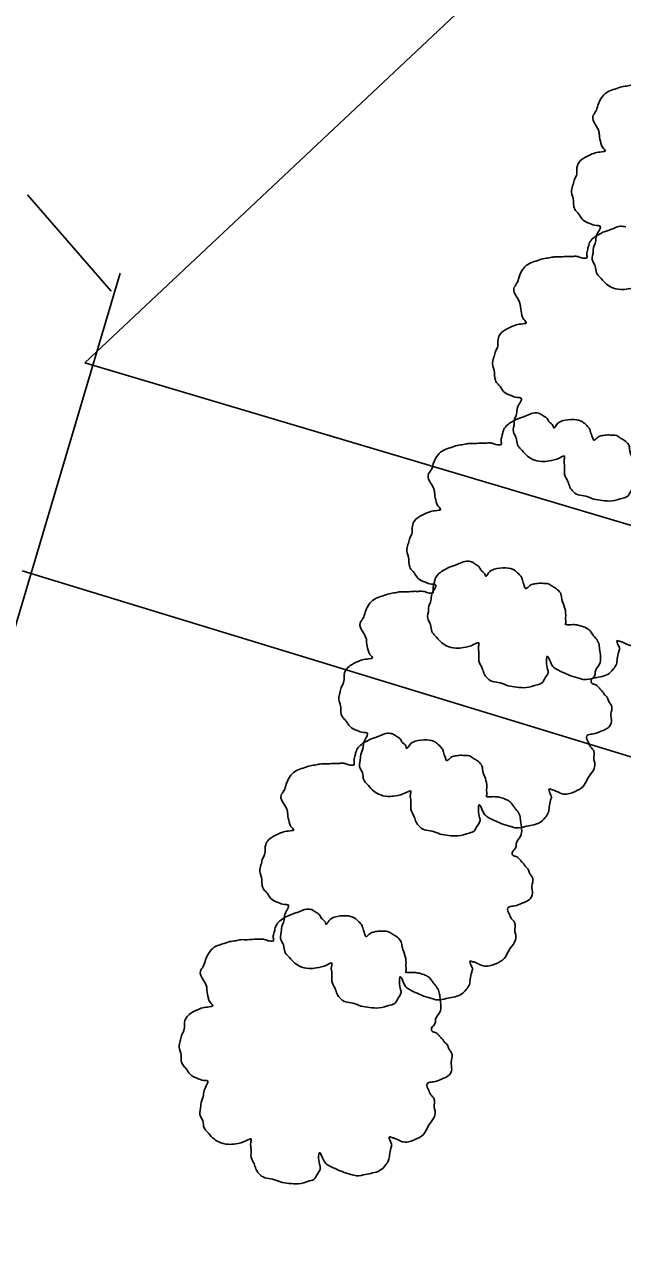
# Model space of a CAD drawing. Extents: x 2004847 to 2009016, y 1134161 to 1140101.
# Drawn here: x 2007812.1 to 2007843.8, y 1139041.1 to 1139106.7 of the extents above; entities that cross this region are included whole.
import ezdxf

# ---------------------------------------------------------------- set-up
doc = ezdxf.new("R2010")
doc.units = 0
for name, color, linetype in [('RD_EX_Bridge', 7, 'Continuous'), ('RD_EX_DR_Inlet_txCode', 7, 'Continuous'), ('RD_EX_DR_Pipe', 7, 'Continuous'), ('RD_EX_VEG', 7, 'Continuous')]:
    doc.layers.add(name, color=color, linetype=linetype)

msp = doc.modelspace()

# ---------------------------------------------------------------- linework, layer by layer
at = {"layer": 'RD_EX_Bridge'}
for p, q in [((2007816.659, 1139092.515), (2007812.201, 1139097.636)), ((2007810.665, 1139071.742), (2007817.123, 1139093.484))]:
    msp.add_line(p, q, dxfattribs=at)
at = {"layer": 'RD_EX_DR_Inlet_txCode'}
msp.add_lwpolyline([(2007815.248, 1139088.711), (2007839.308, 1139111.341), (2007838.813, 1139112.744)], dxfattribs=at)
at = {"layer": 'RD_EX_DR_Pipe'}
for p, q in [((2007815.248, 1139088.711), (2007971.76, 1139042.078)), ((2007968.123, 1139029.887), (2007811.92, 1139077.667))]:
    msp.add_line(p, q, dxfattribs=at)
at = {"layer": 'RD_EX_VEG'}
for points in [[(2007848.175, 1139105.081), (2007847.875, 1139105.106), (2007847.55, 1139105.006), (2007847.3, 1139104.906), (2007847.075, 1139104.831), (2007846.85, 1139104.731), (2007846.55, 1139104.556), (2007846.325, 1139104.356), (2007846.2, 1139104.106), (2007846.15, 1139103.881), (2007846.101, 1139103.607), (2007846.101, 1139103.432), (2007845.976, 1139103.407), (2007845.826, 1139103.432), (2007845.576, 1139103.507), (2007845.326, 1139103.507), (2007845.076, 1139103.507), (2007844.726, 1139103.482), (2007844.376, 1139103.482), (2007844.101, 1139103.432), (2007843.777, 1139103.382), (2007843.402, 1139103.257), (2007843.052, 1139103.132), (2007842.752, 1139102.882), (2007842.502, 1139102.407), (2007842.377, 1139102.057), (2007842.227, 1139101.807), (2007842.377, 1139101.358), (2007842.552, 1139101.008), (2007842.577, 1139100.808), (2007842.652, 1139100.383), (2007842.752, 1139100.158), (2007842.877, 1139099.958), (2007842.802, 1139099.933), (2007842.427, 1139099.883), (2007842.127, 1139099.783), (2007841.702, 1139099.558), (2007841.478, 1139099.333), (2007841.378, 1139099.009), (2007841.353, 1139098.659), (2007841.253, 1139098.459), (2007841.178, 1139098.184), (2007841.153, 1139098.109), (2007841.103, 1139097.784), (2007841.203, 1139097.334), (2007841.228, 1139096.984), (2007841.353, 1139096.76), (2007841.503, 1139096.585), (2007841.677, 1139096.335), (2007842.077, 1139096.11), (2007842.402, 1139096.01), (2007842.602, 1139095.985), (2007842.427, 1139095.485), (2007842.377, 1139095.135), (2007842.252, 1139094.735), (2007842.252, 1139094.661), (2007842.202, 1139094.186), (2007842.352, 1139093.861), (2007842.427, 1139093.486), (2007842.602, 1139093.261), (2007842.877, 1139092.961), (2007843.202, 1139092.736), (2007843.702, 1139092.611), (2007844.101, 1139092.636), (2007844.676, 1139092.811), (2007844.926, 1139092.886), (2007844.901, 1139092.711), (2007844.926, 1139092.336), (2007844.926, 1139091.912), (2007845.076, 1139091.587), (2007845.176, 1139091.312), (2007845.326, 1139091.062), (2007845.651, 1139090.837), (2007846.051, 1139090.762), (2007846.475, 1139090.612), (2007846.925, 1139090.537), (2007847.425, 1139090.512), (2007848.025, 1139090.662), (2007848.3, 1139090.787), (2007848.4, 1139090.962), (2007848.599, 1139091.337), (2007848.549, 1139091.562), (2007848.574, 1139092.162), (2007848.674, 1139091.987), (2007848.849, 1139091.637), (2007849.349, 1139091.337), (2007849.749, 1139091.162), (2007850.224, 1139091.012), (2007850.524, 1139090.937), (2007850.998, 1139091.012), (2007851.373, 1139091.087), (2007851.748, 1139091.212), (2007852.048, 1139091.487), (2007852.223, 1139091.762), (2007852.273, 1139092.037), (2007852.348, 1139092.411), (2007852.398, 1139092.586)], [(2007843.982, 1139095.941), (2007843.682, 1139095.966), (2007843.357, 1139095.866), (2007843.107, 1139095.767), (2007842.882, 1139095.692), (2007842.657, 1139095.592), (2007842.358, 1139095.417), (2007842.133, 1139095.217), (2007842.008, 1139094.967), (2007841.958, 1139094.742), (2007841.908, 1139094.467), (2007841.908, 1139094.292), (2007841.783, 1139094.267), (2007841.633, 1139094.292), (2007841.383, 1139094.367), (2007841.133, 1139094.367), (2007840.883, 1139094.367), (2007840.533, 1139094.342), (2007840.184, 1139094.342), (2007839.909, 1139094.292), (2007839.584, 1139094.242), (2007839.209, 1139094.117), (2007838.859, 1139093.992), (2007838.559, 1139093.742), (2007838.309, 1139093.268), (2007838.184, 1139092.918), (2007838.034, 1139092.668), (2007838.184, 1139092.218), (2007838.359, 1139091.868), (2007838.384, 1139091.668), (2007838.459, 1139091.244), (2007838.559, 1139091.019), (2007838.684, 1139090.819), (2007838.609, 1139090.794), (2007838.234, 1139090.744), (2007837.935, 1139090.644), (2007837.51, 1139090.419), (2007837.285, 1139090.194), (2007837.185, 1139089.869), (2007837.16, 1139089.519), (2007837.06, 1139089.319), (2007836.985, 1139089.044), (2007836.96, 1139088.969), (2007836.91, 1139088.645), (2007837.01, 1139088.195), (2007837.035, 1139087.845), (2007837.16, 1139087.62), (2007837.31, 1139087.445), (2007837.485, 1139087.195), (2007837.885, 1139086.97), (2007838.209, 1139086.87), (2007838.409, 1139086.845), (2007838.234, 1139086.346), (2007838.184, 1139085.996), (2007838.059, 1139085.596), (2007838.059, 1139085.521), (2007838.01, 1139085.046), (2007838.159, 1139084.721), (2007838.234, 1139084.347), (2007838.409, 1139084.122), (2007838.684, 1139083.822), (2007839.009, 1139083.597), (2007839.509, 1139083.472), (2007839.909, 1139083.497), (2007840.483, 1139083.672), (2007840.733, 1139083.747), (2007840.708, 1139083.572), (2007840.733, 1139083.197), (2007840.733, 1139082.772), (2007840.883, 1139082.447), (2007840.983, 1139082.172), (2007841.133, 1139081.923), (2007841.458, 1139081.698), (2007841.858, 1139081.623), (2007842.283, 1139081.473), (2007842.732, 1139081.398), (2007843.232, 1139081.373), (2007843.832, 1139081.523), (2007844.107, 1139081.648), (2007844.207, 1139081.823), (2007844.407, 1139082.197), (2007844.357, 1139082.422), (2007844.382, 1139083.022), (2007844.482, 1139082.847), (2007844.657, 1139082.497), (2007845.156, 1139082.197), (2007845.556, 1139082.023), (2007846.031, 1139081.873), (2007846.331, 1139081.798), (2007846.806, 1139081.873), (2007847.181, 1139081.948), (2007847.555, 1139082.073), (2007847.855, 1139082.347), (2007848.03, 1139082.622), (2007848.08, 1139082.897), (2007848.155, 1139083.272), (2007848.205, 1139083.447)], [(2007839.432, 1139086.023), (2007839.132, 1139086.048), (2007838.807, 1139085.948), (2007838.557, 1139085.848), (2007838.332, 1139085.773), (2007838.107, 1139085.673), (2007837.808, 1139085.499), (2007837.583, 1139085.299), (2007837.458, 1139085.049), (2007837.408, 1139084.824), (2007837.358, 1139084.549), (2007837.358, 1139084.374), (2007837.233, 1139084.349), (2007837.083, 1139084.374), (2007836.833, 1139084.449), (2007836.583, 1139084.449), (2007836.333, 1139084.449), (2007835.983, 1139084.424), (2007835.634, 1139084.424), (2007835.359, 1139084.374), (2007835.034, 1139084.324), (2007834.659, 1139084.199), (2007834.309, 1139084.074), (2007834.009, 1139083.824), (2007833.759, 1139083.35), (2007833.634, 1139083), (2007833.484, 1139082.75), (2007833.634, 1139082.3), (2007833.809, 1139081.95), (2007833.834, 1139081.75), (2007833.909, 1139081.325), (2007834.009, 1139081.101), (2007834.134, 1139080.901), (2007834.059, 1139080.876), (2007833.684, 1139080.826), (2007833.385, 1139080.726), (2007832.96, 1139080.501), (2007832.735, 1139080.276), (2007832.635, 1139079.951), (2007832.61, 1139079.601), (2007832.51, 1139079.401), (2007832.435, 1139079.126), (2007832.41, 1139079.051), (2007832.36, 1139078.727), (2007832.46, 1139078.277), (2007832.485, 1139077.927), (2007832.61, 1139077.702), (2007832.76, 1139077.527), (2007832.935, 1139077.277), (2007833.335, 1139077.052), (2007833.659, 1139076.952), (2007833.859, 1139076.927), (2007833.684, 1139076.428), (2007833.634, 1139076.078), (2007833.509, 1139075.678), (2007833.509, 1139075.603), (2007833.46, 1139075.128), (2007833.609, 1139074.803), (2007833.684, 1139074.428), (2007833.859, 1139074.204), (2007834.134, 1139073.904), (2007834.459, 1139073.679), (2007834.959, 1139073.554), (2007835.359, 1139073.579), (2007835.933, 1139073.754), (2007836.183, 1139073.829), (2007836.158, 1139073.654), (2007836.183, 1139073.279), (2007836.183, 1139072.854), (2007836.333, 1139072.529), (2007836.433, 1139072.254), (2007836.583, 1139072.004), (2007836.908, 1139071.78), (2007837.308, 1139071.705), (2007837.733, 1139071.555), (2007838.182, 1139071.48), (2007838.682, 1139071.455), (2007839.282, 1139071.605), (2007839.557, 1139071.73), (2007839.657, 1139071.905), (2007839.857, 1139072.279), (2007839.807, 1139072.504), (2007839.832, 1139073.104), (2007839.932, 1139072.929), (2007840.107, 1139072.579), (2007840.606, 1139072.279), (2007841.006, 1139072.104), (2007841.481, 1139071.954), (2007841.781, 1139071.88), (2007842.256, 1139071.954), (2007842.631, 1139072.029), (2007843.005, 1139072.154), (2007843.305, 1139072.429), (2007843.48, 1139072.704), (2007843.53, 1139072.979), (2007843.605, 1139073.354), (2007843.655, 1139073.529)], [(2007843.655, 1139073.529), (2007843.58, 1139073.704), (2007843.53, 1139073.954), (2007843.605, 1139073.929), (2007843.78, 1139073.879), (2007844.055, 1139073.754), (2007844.28, 1139073.679), (2007844.605, 1139073.704), (2007844.88, 1139073.804), (2007845.329, 1139074.079), (2007845.604, 1139074.553), (2007845.879, 1139074.953), (2007845.954, 1139075.278), (2007845.904, 1139075.503), (2007845.879, 1139076.003), (2007845.679, 1139076.253), (2007845.629, 1139076.378), (2007845.529, 1139076.777), (2007845.604, 1139076.827), (2007845.879, 1139076.877), (2007846.254, 1139077.002), (2007846.529, 1139077.127), (2007846.754, 1139077.302), (2007846.829, 1139077.527), (2007846.804, 1139077.927), (2007846.854, 1139078.327), (2007846.779, 1139078.477), (2007846.679, 1139078.627), (2007846.604, 1139078.827), (2007846.454, 1139078.976), (2007846.354, 1139079.126), (2007846.254, 1139079.226), (2007846.129, 1139079.376), (2007845.954, 1139079.501), (2007845.804, 1139079.551), (2007845.754, 1139079.701), (2007845.904, 1139079.901), (2007845.954, 1139080.001), (2007845.979, 1139080.226), (2007846.204, 1139080.576), (2007846.254, 1139080.976), (2007846.204, 1139081.4), (2007846.154, 1139081.675), (2007846.004, 1139081.95), (2007845.804, 1139082.2), (2007845.679, 1139082.375), (2007845.504, 1139082.5), (2007845.179, 1139082.625), (2007844.929, 1139082.675), (2007844.58, 1139082.675), (2007844.38, 1139082.725), (2007844.405, 1139082.775), (2007844.405, 1139082.925), (2007844.405, 1139083.2), (2007844.33, 1139083.649), (2007844.18, 1139084.149), (2007844.18, 1139084.174), (2007844.08, 1139084.424), (2007843.855, 1139084.624), (2007843.68, 1139084.724), (2007843.48, 1139084.849), (2007843.23, 1139084.874), (2007842.93, 1139084.874), (2007842.655, 1139084.824), (2007842.456, 1139084.724), (2007842.281, 1139084.599), (2007842.206, 1139084.749), (2007842.106, 1139085.049), (2007842.056, 1139085.199), (2007841.906, 1139085.374), (2007841.681, 1139085.574), (2007841.231, 1139085.698), (2007840.606, 1139085.624), (2007840.306, 1139085.424), (2007840.157, 1139085.249), (2007840.107, 1139085.374), (2007839.907, 1139085.574), (2007839.807, 1139085.748), (2007839.632, 1139085.873), (2007839.482, 1139085.973), (2007839.382, 1139086.023)], [(2007835.817, 1139078.143), (2007835.517, 1139078.168), (2007835.192, 1139078.068), (2007834.942, 1139077.968), (2007834.717, 1139077.893), (2007834.493, 1139077.793), (2007834.193, 1139077.619), (2007833.968, 1139077.419), (2007833.843, 1139077.169), (2007833.793, 1139076.944), (2007833.743, 1139076.669), (2007833.743, 1139076.494), (2007833.618, 1139076.469), (2007833.468, 1139076.494), (2007833.218, 1139076.569), (2007832.968, 1139076.569), (2007832.718, 1139076.569), (2007832.368, 1139076.544), (2007832.019, 1139076.544), (2007831.744, 1139076.494), (2007831.419, 1139076.444), (2007831.044, 1139076.319), (2007830.694, 1139076.194), (2007830.394, 1139075.944), (2007830.144, 1139075.47), (2007830.019, 1139075.12), (2007829.87, 1139074.87), (2007830.019, 1139074.42), (2007830.194, 1139074.07), (2007830.219, 1139073.87), (2007830.294, 1139073.445), (2007830.394, 1139073.221), (2007830.519, 1139073.021), (2007830.444, 1139072.996), (2007830.069, 1139072.946), (2007829.77, 1139072.846), (2007829.345, 1139072.621), (2007829.12, 1139072.396), (2007829.02, 1139072.071), (2007828.995, 1139071.721), (2007828.895, 1139071.521), (2007828.82, 1139071.246), (2007828.795, 1139071.171), (2007828.745, 1139070.847), (2007828.845, 1139070.397), (2007828.87, 1139070.047), (2007828.995, 1139069.822), (2007829.145, 1139069.647), (2007829.32, 1139069.397), (2007829.72, 1139069.172), (2007830.044, 1139069.072), (2007830.244, 1139069.047), (2007830.069, 1139068.548), (2007830.019, 1139068.198), (2007829.895, 1139067.798), (2007829.895, 1139067.723), (2007829.845, 1139067.248), (2007829.994, 1139066.923), (2007830.069, 1139066.548), (2007830.244, 1139066.324), (2007830.519, 1139066.024), (2007830.844, 1139065.799), (2007831.344, 1139065.674), (2007831.744, 1139065.699), (2007832.319, 1139065.874), (2007832.568, 1139065.949), (2007832.543, 1139065.774), (2007832.568, 1139065.399), (2007832.568, 1139064.974), (2007832.718, 1139064.649), (2007832.818, 1139064.374), (2007832.968, 1139064.124), (2007833.293, 1139063.9), (2007833.693, 1139063.825), (2007834.118, 1139063.675), (2007834.568, 1139063.6), (2007835.067, 1139063.575), (2007835.667, 1139063.725), (2007835.942, 1139063.85), (2007836.042, 1139064.025), (2007836.242, 1139064.399), (2007836.192, 1139064.624), (2007836.217, 1139065.224), (2007836.317, 1139065.049), (2007836.492, 1139064.699), (2007836.991, 1139064.399), (2007837.391, 1139064.224), (2007837.866, 1139064.074), (2007838.166, 1139064), (2007838.641, 1139064.074), (2007839.016, 1139064.149), (2007839.39, 1139064.274), (2007839.69, 1139064.549), (2007839.865, 1139064.824), (2007839.915, 1139065.099), (2007839.99, 1139065.474), (2007840.04, 1139065.649)], [(2007840.04, 1139065.649), (2007839.965, 1139065.824), (2007839.915, 1139066.074), (2007839.99, 1139066.049), (2007840.165, 1139065.999), (2007840.44, 1139065.874), (2007840.665, 1139065.799), (2007840.99, 1139065.824), (2007841.265, 1139065.924), (2007841.714, 1139066.199), (2007841.989, 1139066.673), (2007842.264, 1139067.073), (2007842.339, 1139067.398), (2007842.289, 1139067.623), (2007842.264, 1139068.123), (2007842.064, 1139068.373), (2007842.014, 1139068.498), (2007841.914, 1139068.897), (2007841.989, 1139068.947), (2007842.264, 1139068.997), (2007842.639, 1139069.122), (2007842.914, 1139069.247), (2007843.139, 1139069.422), (2007843.214, 1139069.647), (2007843.189, 1139070.047), (2007843.239, 1139070.447), (2007843.164, 1139070.597), (2007843.064, 1139070.747), (2007842.989, 1139070.947), (2007842.839, 1139071.096), (2007842.739, 1139071.246), (2007842.639, 1139071.346), (2007842.514, 1139071.496), (2007842.339, 1139071.621), (2007842.189, 1139071.671), (2007842.139, 1139071.821), (2007842.289, 1139072.021), (2007842.339, 1139072.121), (2007842.364, 1139072.346), (2007842.589, 1139072.696), (2007842.639, 1139073.096), (2007842.589, 1139073.52), (2007842.539, 1139073.795), (2007842.389, 1139074.07), (2007842.189, 1139074.32), (2007842.064, 1139074.495), (2007841.889, 1139074.62), (2007841.564, 1139074.745), (2007841.315, 1139074.795), (2007840.965, 1139074.795), (2007840.765, 1139074.845), (2007840.79, 1139074.895), (2007840.79, 1139075.045), (2007840.79, 1139075.32), (2007840.715, 1139075.769), (2007840.565, 1139076.269), (2007840.565, 1139076.294), (2007840.465, 1139076.544), (2007840.24, 1139076.744), (2007840.065, 1139076.844), (2007839.865, 1139076.969), (2007839.615, 1139076.994), (2007839.315, 1139076.994), (2007839.041, 1139076.944), (2007838.841, 1139076.844), (2007838.666, 1139076.719), (2007838.591, 1139076.869), (2007838.491, 1139077.169), (2007838.441, 1139077.319), (2007838.291, 1139077.494), (2007838.066, 1139077.694), (2007837.616, 1139077.818), (2007836.991, 1139077.744), (2007836.692, 1139077.544), (2007836.542, 1139077.369), (2007836.492, 1139077.494), (2007836.292, 1139077.694), (2007836.192, 1139077.868), (2007836.017, 1139077.993), (2007835.867, 1139078.093), (2007835.767, 1139078.143)], [(2007831.623, 1139069.002), (2007831.324, 1139069.027), (2007830.999, 1139068.927), (2007830.749, 1139068.827), (2007830.524, 1139068.752), (2007830.299, 1139068.652), (2007829.999, 1139068.477), (2007829.774, 1139068.277), (2007829.649, 1139068.028), (2007829.599, 1139067.803), (2007829.549, 1139067.528), (2007829.549, 1139067.353), (2007829.424, 1139067.328), (2007829.274, 1139067.353), (2007829.025, 1139067.428), (2007828.775, 1139067.428), (2007828.525, 1139067.428), (2007828.175, 1139067.403), (2007827.825, 1139067.403), (2007827.55, 1139067.353), (2007827.225, 1139067.303), (2007826.85, 1139067.178), (2007826.501, 1139067.053), (2007826.201, 1139066.803), (2007825.951, 1139066.328), (2007825.826, 1139065.978), (2007825.676, 1139065.729), (2007825.826, 1139065.279), (2007826.001, 1139064.929), (2007826.026, 1139064.729), (2007826.101, 1139064.304), (2007826.201, 1139064.079), (2007826.326, 1139063.879), (2007826.251, 1139063.854), (2007825.876, 1139063.804), (2007825.576, 1139063.704), (2007825.151, 1139063.48), (2007824.926, 1139063.255), (2007824.826, 1139062.93), (2007824.801, 1139062.58), (2007824.701, 1139062.38), (2007824.626, 1139062.105), (2007824.601, 1139062.03), (2007824.551, 1139061.705), (2007824.651, 1139061.255), (2007824.676, 1139060.906), (2007824.801, 1139060.681), (2007824.951, 1139060.506), (2007825.126, 1139060.256), (2007825.526, 1139060.031), (2007825.851, 1139059.931), (2007826.051, 1139059.906), (2007825.876, 1139059.406), (2007825.826, 1139059.056), (2007825.701, 1139058.657), (2007825.701, 1139058.582), (2007825.651, 1139058.107), (2007825.801, 1139057.782), (2007825.876, 1139057.407), (2007826.051, 1139057.182), (2007826.326, 1139056.882), (2007826.651, 1139056.658), (2007827.15, 1139056.533), (2007827.55, 1139056.558), (2007828.125, 1139056.732), (2007828.375, 1139056.807), (2007828.35, 1139056.633), (2007828.375, 1139056.258), (2007828.375, 1139055.833), (2007828.525, 1139055.508), (2007828.625, 1139055.233), (2007828.775, 1139054.983), (2007829.1, 1139054.758), (2007829.499, 1139054.683), (2007829.924, 1139054.533), (2007830.374, 1139054.458), (2007830.874, 1139054.433), (2007831.473, 1139054.583), (2007831.748, 1139054.708), (2007831.848, 1139054.883), (2007832.048, 1139055.258), (2007831.998, 1139055.483), (2007832.023, 1139056.083), (2007832.123, 1139055.908), (2007832.298, 1139055.558), (2007832.798, 1139055.258), (2007833.198, 1139055.083), (2007833.672, 1139054.933), (2007833.972, 1139054.858), (2007834.447, 1139054.933), (2007834.822, 1139055.008), (2007835.197, 1139055.133), (2007835.497, 1139055.408), (2007835.672, 1139055.683), (2007835.722, 1139055.958), (2007835.797, 1139056.333), (2007835.847, 1139056.508)], [(2007835.847, 1139056.508), (2007835.772, 1139056.683), (2007835.722, 1139056.932), (2007835.797, 1139056.907), (2007835.971, 1139056.857), (2007836.246, 1139056.732), (2007836.471, 1139056.658), (2007836.796, 1139056.683), (2007837.071, 1139056.782), (2007837.521, 1139057.057), (2007837.796, 1139057.532), (2007838.071, 1139057.932), (2007838.146, 1139058.257), (2007838.096, 1139058.482), (2007838.071, 1139058.981), (2007837.871, 1139059.231), (2007837.821, 1139059.356), (2007837.721, 1139059.756), (2007837.796, 1139059.806), (2007838.071, 1139059.856), (2007838.445, 1139059.981), (2007838.72, 1139060.106), (2007838.945, 1139060.281), (2007839.02, 1139060.506), (2007838.995, 1139060.906), (2007839.045, 1139061.305), (2007838.97, 1139061.455), (2007838.87, 1139061.605), (2007838.795, 1139061.805), (2007838.645, 1139061.955), (2007838.545, 1139062.105), (2007838.445, 1139062.205), (2007838.32, 1139062.355), (2007838.146, 1139062.48), (2007837.996, 1139062.53), (2007837.946, 1139062.68), (2007838.096, 1139062.88), (2007838.146, 1139062.98), (2007838.17, 1139063.205), (2007838.395, 1139063.554), (2007838.445, 1139063.954), (2007838.395, 1139064.379), (2007838.345, 1139064.654), (2007838.195, 1139064.929), (2007837.996, 1139065.179), (2007837.871, 1139065.354), (2007837.696, 1139065.479), (2007837.371, 1139065.604), (2007837.121, 1139065.654), (2007836.771, 1139065.654), (2007836.571, 1139065.704), (2007836.596, 1139065.754), (2007836.596, 1139065.903), (2007836.596, 1139066.178), (2007836.521, 1139066.628), (2007836.371, 1139067.128), (2007836.371, 1139067.153), (2007836.271, 1139067.403), (2007836.046, 1139067.603), (2007835.872, 1139067.703), (2007835.672, 1139067.828), (2007835.422, 1139067.853), (2007835.122, 1139067.853), (2007834.847, 1139067.803), (2007834.647, 1139067.703), (2007834.472, 1139067.578), (2007834.397, 1139067.728), (2007834.297, 1139068.028), (2007834.247, 1139068.177), (2007834.097, 1139068.352), (2007833.872, 1139068.552), (2007833.423, 1139068.677), (2007832.798, 1139068.602), (2007832.498, 1139068.402), (2007832.348, 1139068.227), (2007832.298, 1139068.352), (2007832.098, 1139068.552), (2007831.998, 1139068.727), (2007831.823, 1139068.852), (2007831.673, 1139068.952), (2007831.573, 1139069.002)], [(2007827.336, 1139059.657), (2007827.036, 1139059.682), (2007826.711, 1139059.582), (2007826.461, 1139059.482), (2007826.237, 1139059.407), (2007826.012, 1139059.307), (2007825.712, 1139059.132), (2007825.487, 1139058.932), (2007825.362, 1139058.682), (2007825.312, 1139058.457), (2007825.262, 1139058.182), (2007825.262, 1139058.007), (2007825.137, 1139057.982), (2007824.987, 1139058.007), (2007824.737, 1139058.082), (2007824.487, 1139058.082), (2007824.237, 1139058.082), (2007823.888, 1139058.057), (2007823.538, 1139058.057), (2007823.263, 1139058.007), (2007822.938, 1139057.957), (2007822.563, 1139057.832), (2007822.213, 1139057.707), (2007821.913, 1139057.457), (2007821.664, 1139056.983), (2007821.539, 1139056.633), (2007821.389, 1139056.383), (2007821.539, 1139055.933), (2007821.714, 1139055.583), (2007821.738, 1139055.383), (2007821.813, 1139054.959), (2007821.913, 1139054.734), (2007822.038, 1139054.534), (2007821.963, 1139054.509), (2007821.589, 1139054.459), (2007821.289, 1139054.359), (2007820.864, 1139054.134), (2007820.639, 1139053.909), (2007820.539, 1139053.584), (2007820.514, 1139053.234), (2007820.414, 1139053.034), (2007820.339, 1139052.76), (2007820.314, 1139052.685), (2007820.264, 1139052.36), (2007820.364, 1139051.91), (2007820.389, 1139051.56), (2007820.514, 1139051.335), (2007820.664, 1139051.16), (2007820.839, 1139050.91), (2007821.239, 1139050.685), (2007821.564, 1139050.585), (2007821.763, 1139050.561), (2007821.589, 1139050.061), (2007821.539, 1139049.711), (2007821.414, 1139049.311), (2007821.414, 1139049.236), (2007821.364, 1139048.761), (2007821.514, 1139048.436), (2007821.589, 1139048.062), (2007821.763, 1139047.837), (2007822.038, 1139047.537), (2007822.363, 1139047.312), (2007822.863, 1139047.187), (2007823.263, 1139047.212), (2007823.838, 1139047.387), (2007824.087, 1139047.462), (2007824.062, 1139047.287), (2007824.087, 1139046.912), (2007824.087, 1139046.487), (2007824.237, 1139046.162), (2007824.337, 1139045.888), (2007824.487, 1139045.638), (2007824.812, 1139045.413), (2007825.212, 1139045.338), (2007825.637, 1139045.188), (2007826.087, 1139045.113), (2007826.586, 1139045.088), (2007827.186, 1139045.238), (2007827.461, 1139045.363), (2007827.561, 1139045.538), (2007827.761, 1139045.913), (2007827.711, 1139046.137), (2007827.736, 1139046.737), (2007827.836, 1139046.562), (2007828.011, 1139046.212), (2007828.511, 1139045.913), (2007828.91, 1139045.738), (2007829.385, 1139045.588), (2007829.685, 1139045.513), (2007830.16, 1139045.588), (2007830.535, 1139045.663), (2007830.909, 1139045.788), (2007831.209, 1139046.062), (2007831.384, 1139046.337), (2007831.434, 1139046.612), (2007831.509, 1139046.987), (2007831.559, 1139047.162)], [(2007831.559, 1139047.162), (2007831.484, 1139047.337), (2007831.434, 1139047.587), (2007831.509, 1139047.562), (2007831.684, 1139047.512), (2007831.959, 1139047.387), (2007832.184, 1139047.312), (2007832.509, 1139047.337), (2007832.784, 1139047.437), (2007833.233, 1139047.712), (2007833.508, 1139048.187), (2007833.783, 1139048.586), (2007833.858, 1139048.911), (2007833.808, 1139049.136), (2007833.783, 1139049.636), (2007833.583, 1139049.886), (2007833.533, 1139050.011), (2007833.433, 1139050.411), (2007833.508, 1139050.461), (2007833.783, 1139050.511), (2007834.158, 1139050.635), (2007834.433, 1139050.76), (2007834.658, 1139050.935), (2007834.733, 1139051.16), (2007834.708, 1139051.56), (2007834.758, 1139051.96), (2007834.683, 1139052.11), (2007834.583, 1139052.26), (2007834.508, 1139052.46), (2007834.358, 1139052.61), (2007834.258, 1139052.76), (2007834.158, 1139052.859), (2007834.033, 1139053.009), (2007833.858, 1139053.134), (2007833.708, 1139053.184), (2007833.658, 1139053.334), (2007833.808, 1139053.534), (2007833.858, 1139053.634), (2007833.883, 1139053.859), (2007834.108, 1139054.209), (2007834.158, 1139054.609), (2007834.108, 1139055.034), (2007834.058, 1139055.308), (2007833.908, 1139055.583), (2007833.708, 1139055.833), (2007833.583, 1139056.008), (2007833.408, 1139056.133), (2007833.084, 1139056.258), (2007832.834, 1139056.308), (2007832.484, 1139056.308), (2007832.284, 1139056.358), (2007832.309, 1139056.408), (2007832.309, 1139056.558), (2007832.309, 1139056.833), (2007832.234, 1139057.283), (2007832.084, 1139057.782), (2007832.084, 1139057.807), (2007831.984, 1139058.057), (2007831.759, 1139058.257), (2007831.584, 1139058.357), (2007831.384, 1139058.482), (2007831.134, 1139058.507), (2007830.835, 1139058.507), (2007830.56, 1139058.457), (2007830.36, 1139058.357), (2007830.185, 1139058.232), (2007830.11, 1139058.382), (2007830.01, 1139058.682), (2007829.96, 1139058.832), (2007829.81, 1139059.007), (2007829.585, 1139059.207), (2007829.135, 1139059.332), (2007828.511, 1139059.257), (2007828.211, 1139059.057), (2007828.061, 1139058.882), (2007828.011, 1139059.007), (2007827.811, 1139059.207), (2007827.711, 1139059.382), (2007827.536, 1139059.507), (2007827.386, 1139059.607), (2007827.286, 1139059.657)]]:
    msp.add_spline(points, degree=3, dxfattribs=at)

doc.saveas('drawing.dxf')
